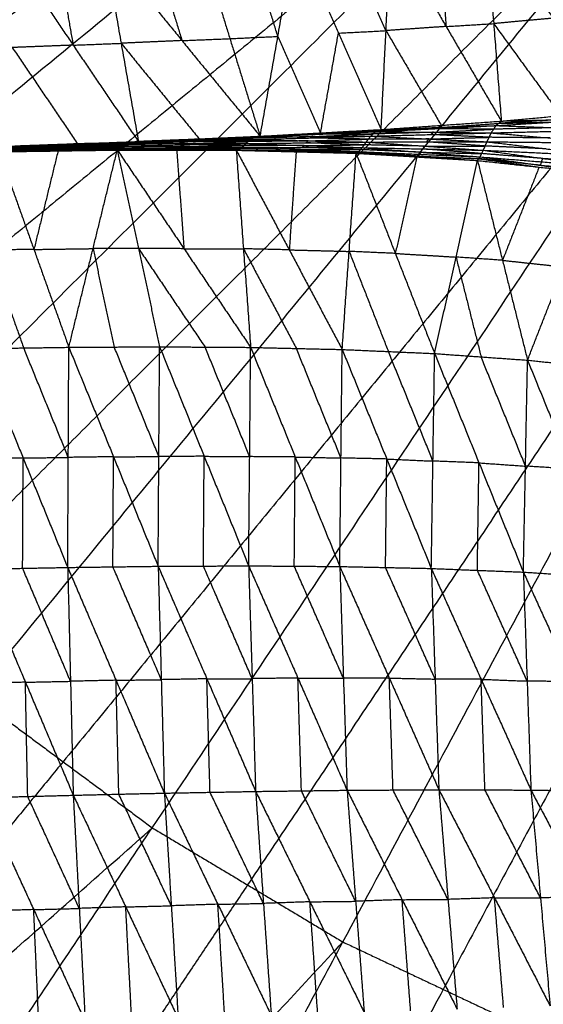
# Model space of a CAD drawing. Header units: millimetres. Extents: x -106 to 110, y -96 to 120.
# Tile 548 of 656: x -14.55 to -8.39, y -12.29 to -0.68. Entities that reach past the tile are written whole.
import ezdxf

# ---------------------------------------------------------------- set-up
doc = ezdxf.new("R2010")
doc.units = ezdxf.units.MM
doc.header["$MEASUREMENT"] = 0
doc.layers.add('Default', color=7, linetype='Continuous', true_color=0x000000)

msp = doc.modelspace()

# ---------------------------------------------------------------- linework, layer by layer
at = {"layer": 'Default'}
for points in [[(-20.344, -2.853, 3.749), (-9.262, 4.551, 3.735), (1.819, 11.955, 3.722)], [(-18.785, -4.954, 3.749), (-8.483, 3.501, 3.735), (1.819, 11.955, 3.722)], [(-17.029, -6.893, 3.749), (-7.605, 2.531, 3.735), (1.819, 11.955, 3.722)], [(-15.091, -8.649, 3.749), (-6.636, 1.653, 3.735), (1.819, 11.955, 3.722)], [(-12.99, -10.207, 3.749), (-5.585, 0.874, 3.735), (1.819, 11.955, 3.722)], [(-10.746, -11.552, 3.749), (-4.463, 0.202, 3.735), (1.819, 11.955, 3.722)], [(-9.262, 4.551, 3.735), (-15.139, 1.41, 3.742), (-21.016, -1.732, 3.749)], [(-8.483, 3.501, 3.735), (-14.024, -0.202, 3.742), (-19.564, -3.904, 3.749)], [(-7.605, 2.531, 3.735), (-12.756, -1.696, 3.742), (-17.907, -5.923, 3.749)], [(-6.636, 1.653, 3.735), (-11.348, -3.059, 3.742), (-16.06, -7.771, 3.749)], [(-5.585, 0.874, 3.735), (-9.813, -4.277, 3.742), (-14.04, -9.428, 3.749)], [(-10.295, -1.977, 0.007), (-10.238, -0.811, -0.893), (-10.18, 0.354, -1.793)], [(-10.18, 0.354, -1.793), (-9.53, -0.762, -0.894), (-8.88, -1.877, 0.005)], [(-9.62, 0.388, -1.779), (-9.575, -0.187, -1.336), (-9.53, -0.762, -0.894)], [(-9.059, 0.421, -1.765), (-8.97, -0.728, -0.88), (-8.88, -1.877, 0.005)], [(-9.059, 0.421, -1.765), (-8.268, -0.664, -0.88), (-7.476, -1.748, 0.004)], [(-12.432, 0.245, -1.826), (-12.076, -0.905, -0.909), (-11.72, -2.055, 0.008)], [(-11.511, -0.879, -0.903), (-11.689, -0.304, -1.361), (-11.867, 0.271, -1.82)], [(-11.72, -2.055, 0.008), (-11.511, -0.879, -0.903), (-11.302, 0.296, -1.813)], [(-11.302, 0.296, -1.813), (-10.798, -0.84, -0.903), (-10.295, -1.977, 0.007)], [(-10.238, -0.811, -0.893), (-10.489, -0.243, -1.348), (-10.741, 0.325, -1.803)], [(-14.691, 0.154, -1.835), (-13.922, -0.982, -0.913), (-13.153, -2.119, 0.009)], [(-14.126, 0.176, -1.834), (-14.024, -0.403, -1.374), (-13.922, -0.982, -0.913)], [(-13.561, 0.198, -1.833), (-13.357, -0.96, -0.912), (-13.153, -2.119, 0.009)], [(-13.561, 0.198, -1.833), (-12.64, -0.928, -0.912), (-11.72, -2.055, 0.008)], [(-12.996, 0.222, -1.829), (-12.818, -0.353, -1.371), (-12.64, -0.928, -0.912)], [(-4.463, 0.202, 3.735), (-8.166, -5.339, 3.742), (-11.868, -10.88, 3.749)], [(-3.281, -0.358, 3.735), (-6.422, -6.234, 3.742), (-9.564, -12.111, 3.749)], [(-8.268, -0.664, -0.88), (-8.619, -0.696, -0.88), (-8.97, -0.728, -0.88)], [(-10.798, -0.84, -0.903), (-10.518, -0.826, -0.898), (-10.238, -0.811, -0.893)], [(-9.53, -0.762, -0.894), (-9.884, -0.786, -0.894), (-10.238, -0.811, -0.893)], [(-10.238, -0.811, -0.893), (-9.913, -1.369, -0.444), (-9.587, -1.927, 0.006)], [(-9.53, -0.762, -0.894), (-9.25, -0.745, -0.887), (-8.97, -0.728, -0.88)], [(-8.97, -0.728, -0.88), (-8.574, -1.271, -0.437), (-8.178, -1.813, 0.005)], [(-12.64, -0.928, -0.912), (-12.358, -0.917, -0.911), (-12.076, -0.905, -0.909)], [(-12.076, -0.905, -0.909), (-11.793, -0.892, -0.906), (-11.511, -0.879, -0.903)], [(-11.511, -0.879, -0.903), (-11.259, -1.448, -0.448), (-11.008, -2.016, 0.007)], [(-11.008, -2.016, 0.007), (-10.903, -1.428, -0.448), (-10.798, -0.84, -0.903)], [(-13.922, -0.982, -0.913), (-14.28, -0.996, -0.913), (-14.639, -1.01, -0.912)], [(-14.639, -1.01, -0.912), (-14.254, -1.578, -0.451), (-13.869, -2.146, 0.01)], [(-13.922, -0.982, -0.913), (-13.639, -0.971, -0.912), (-13.357, -0.96, -0.912)], [(-12.64, -0.928, -0.912), (-12.999, -0.944, -0.912), (-13.357, -0.96, -0.912)], [(-13.357, -0.96, -0.912), (-12.897, -1.524, -0.452), (-12.436, -2.087, 0.009)], [(-8.942, -1.93, -0.077), (-8.237, -1.887, -0.107), (-7.531, -1.843, -0.137)], [(-8.88, -1.877, 0.005), (-8.178, -1.813, 0.005), (-7.476, -1.748, 0.004)], [(-8.88, -1.877, 0.005), (-8.206, -1.86, -0.066), (-7.531, -1.843, -0.137)], [(-10.36, -2.002, -0.036), (-9.651, -1.966, -0.057), (-8.942, -1.93, -0.077)], [(-9.619, -1.954, -0.035), (-9.973, -1.972, -0.025), (-10.328, -1.99, -0.015)], [(-10.328, -1.99, -0.015), (-9.989, -1.978, -0.036), (-9.651, -1.966, -0.057)], [(-10.295, -1.977, 0.007), (-9.587, -1.927, 0.006), (-8.88, -1.877, 0.005)], [(-10.295, -1.977, 0.007), (-9.619, -1.954, -0.035), (-8.942, -1.93, -0.077)], [(-8.97, -1.973, -0.109), (-9.311, -1.97, -0.083), (-9.651, -1.966, -0.057)], [(-9.619, -1.954, -0.035), (-9.265, -1.929, -0.036), (-8.911, -1.904, -0.036)], [(-9.587, -1.927, 0.006), (-9.603, -1.94, -0.015), (-9.619, -1.954, -0.035)], [(-8.998, -2.016, -0.14), (-8.97, -1.973, -0.109), (-8.942, -1.93, -0.077)], [(-8.261, -1.955, -0.155), (-8.616, -1.964, -0.132), (-8.97, -1.973, -0.109)], [(-8.942, -1.93, -0.077), (-8.911, -1.904, -0.036), (-8.88, -1.877, 0.005)], [(-8.942, -1.93, -0.077), (-8.261, -1.955, -0.155), (-7.58, -1.979, -0.232)], [(-8.206, -1.86, -0.066), (-8.558, -1.882, -0.051), (-8.911, -1.904, -0.036)], [(-8.911, -1.904, -0.036), (-8.574, -1.895, -0.072), (-8.237, -1.887, -0.107)], [(-13.206, -2.12, 0.003), (-12.494, -2.092, -0.004), (-11.782, -2.065, -0.011)], [(-13.153, -2.119, 0.009), (-12.436, -2.087, 0.009), (-11.72, -2.055, 0.008)], [(-13.153, -2.119, 0.009), (-12.467, -2.092, -0.001), (-11.782, -2.065, -0.011)], [(-12.522, -2.108, -0.017), (-12.166, -2.094, -0.02), (-11.809, -2.08, -0.023)], [(-11.809, -2.08, -0.023), (-12.152, -2.086, -0.014), (-12.494, -2.092, -0.004)], [(-12.467, -2.092, -0.001), (-12.109, -2.076, -0.001), (-11.751, -2.06, -0.001)], [(-12.436, -2.087, 0.009), (-12.452, -2.089, 0.004), (-12.467, -2.092, -0.001)], [(-11.837, -2.096, -0.036), (-11.128, -2.076, -0.056), (-10.419, -2.055, -0.076)], [(-11.837, -2.096, -0.036), (-11.809, -2.08, -0.023), (-11.782, -2.065, -0.011)], [(-11.1, -2.06, -0.043), (-11.455, -2.07, -0.033), (-11.809, -2.08, -0.023)], [(-11.782, -2.065, -0.011), (-11.071, -2.034, -0.023), (-10.36, -2.002, -0.036)], [(-11.782, -2.065, -0.011), (-11.751, -2.06, -0.001), (-11.72, -2.055, 0.008)], [(-11.782, -2.065, -0.011), (-11.1, -2.06, -0.043), (-10.419, -2.055, -0.076)], [(-11.04, -2.029, -0.014), (-11.395, -2.044, -0.008), (-11.751, -2.06, -0.001)], [(-11.751, -2.06, -0.001), (-11.411, -2.047, -0.012), (-11.071, -2.034, -0.023)], [(-11.72, -2.055, 0.008), (-11.008, -2.016, 0.007), (-10.295, -1.977, 0.007)], [(-11.72, -2.055, 0.008), (-11.04, -2.029, -0.014), (-10.36, -2.002, -0.036)], [(-11.128, -2.076, -0.056), (-11.114, -2.068, -0.05), (-11.1, -2.06, -0.043)], [(-10.445, -2.09, -0.08), (-10.786, -2.083, -0.068), (-11.128, -2.076, -0.056)], [(-11.1, -2.06, -0.043), (-10.745, -2.044, -0.05), (-10.389, -2.029, -0.056)], [(-10.389, -2.029, -0.056), (-10.73, -2.031, -0.04), (-11.071, -2.034, -0.023)], [(-11.04, -2.029, -0.014), (-10.684, -2.009, -0.014), (-10.328, -1.99, -0.015)], [(-11.008, -2.016, 0.007), (-11.024, -2.022, -0.003), (-11.04, -2.029, -0.014)], [(-10.471, -2.124, -0.084), (-10.445, -2.09, -0.08), (-10.419, -2.055, -0.076)], [(-9.734, -2.088, -0.115), (-10.089, -2.089, -0.097), (-10.445, -2.09, -0.08)], [(-10.419, -2.055, -0.076), (-10.389, -2.029, -0.056), (-10.36, -2.002, -0.036)], [(-10.419, -2.055, -0.076), (-9.709, -2.036, -0.108), (-8.998, -2.016, -0.14)], [(-10.419, -2.055, -0.076), (-9.734, -2.088, -0.115), (-9.048, -2.121, -0.153)], [(-9.679, -2.009, -0.088), (-10.034, -2.019, -0.072), (-10.389, -2.029, -0.056)], [(-10.36, -2.002, -0.036), (-10.328, -1.99, -0.015), (-10.295, -1.977, 0.007)], [(-10.36, -2.002, -0.036), (-9.679, -2.009, -0.088), (-8.998, -2.016, -0.14)], [(-9.76, -2.122, -0.119), (-9.747, -2.105, -0.117), (-9.734, -2.088, -0.115)], [(-9.734, -2.088, -0.115), (-9.378, -2.078, -0.131), (-9.023, -2.068, -0.147)], [(-9.709, -2.036, -0.108), (-9.694, -2.022, -0.098), (-9.679, -2.009, -0.088)], [(-9.023, -2.068, -0.147), (-9.366, -2.052, -0.127), (-9.709, -2.036, -0.108)], [(-9.679, -2.009, -0.088), (-9.325, -1.991, -0.098), (-8.97, -1.973, -0.109)], [(-9.048, -2.121, -0.153), (-9.023, -2.068, -0.147), (-8.998, -2.016, -0.14)], [(-8.31, -2.076, -0.197), (-8.667, -2.072, -0.172), (-9.023, -2.068, -0.147)], [(-8.998, -2.016, -0.14), (-8.289, -1.998, -0.186), (-7.58, -1.979, -0.232)], [(-8.998, -2.016, -0.14), (-8.31, -2.076, -0.197), (-7.622, -2.136, -0.254)], [(-14.742, -2.226, -0.004), (-14.04, -2.213, -0.008), (-13.339, -2.199, -0.012)], [(-14.024, -2.203, -0.01), (-14.375, -2.209, -0.008), (-14.726, -2.216, -0.006)], [(-14.709, -2.206, -0.009), (-14.004, -2.188, -0.013), (-13.299, -2.17, -0.018)], [(-14.709, -2.206, -0.009), (-14.024, -2.203, -0.01), (-13.339, -2.199, -0.012)], [(-13.986, -2.177, -0.012), (-14.338, -2.186, -0.009), (-14.691, -2.195, -0.007)], [(-14.672, -2.184, -0.006), (-13.964, -2.162, -0.01), (-13.255, -2.139, -0.015)], [(-14.672, -2.184, -0.006), (-13.986, -2.177, -0.012), (-13.299, -2.17, -0.018)], [(-13.943, -2.156, -0.003), (-14.298, -2.167, -0.001), (-14.652, -2.178, 0.001)], [(-14.631, -2.172, 0.008), (-13.919, -2.146, 0.005), (-13.206, -2.12, 0.003)], [(-14.631, -2.172, 0.008), (-13.943, -2.156, -0.003), (-13.255, -2.139, -0.015)], [(-14.609, -2.173, 0.009), (-14.264, -2.16, 0.007), (-13.919, -2.146, 0.005)], [(-13.896, -2.147, 0.007), (-14.253, -2.16, 0.008), (-14.609, -2.173, 0.009)], [(-14.586, -2.174, 0.011), (-13.869, -2.146, 0.01), (-13.153, -2.119, 0.009)], [(-14.586, -2.174, 0.011), (-13.896, -2.147, 0.007), (-13.206, -2.12, 0.003)], [(-14.04, -2.213, -0.008), (-14.032, -2.208, -0.009), (-14.024, -2.203, -0.01)], [(-14.024, -2.203, -0.01), (-13.671, -2.194, -0.013), (-13.319, -2.185, -0.015)], [(-14.004, -2.188, -0.013), (-13.995, -2.183, -0.012), (-13.986, -2.177, -0.012)], [(-13.319, -2.185, -0.015), (-13.662, -2.186, -0.014), (-14.004, -2.188, -0.013)], [(-13.986, -2.177, -0.012), (-13.632, -2.166, -0.014), (-13.277, -2.155, -0.016)], [(-13.277, -2.155, -0.016), (-13.621, -2.158, -0.013), (-13.964, -2.162, -0.01)], [(-13.964, -2.162, -0.01), (-13.954, -2.159, -0.007), (-13.943, -2.156, -0.003)], [(-13.943, -2.156, -0.003), (-13.587, -2.143, -0.005), (-13.231, -2.13, -0.006)], [(-13.231, -2.13, -0.006), (-13.575, -2.138, 0), (-13.919, -2.146, 0.005)], [(-13.896, -2.147, 0.007), (-13.538, -2.133, 0.006), (-13.18, -2.119, 0.006)], [(-13.869, -2.146, 0.01), (-13.883, -2.147, 0.009), (-13.896, -2.147, 0.007)], [(-13.373, -2.217, 0.004), (-13.356, -2.208, -0.004), (-13.339, -2.199, -0.012)], [(-13.339, -2.199, -0.012), (-13.319, -2.185, -0.015), (-13.299, -2.17, -0.018)], [(-13.339, -2.199, -0.012), (-12.635, -2.192, -0.022), (-11.931, -2.185, -0.032)], [(-13.339, -2.199, -0.012), (-12.654, -2.207, -0.011), (-11.969, -2.214, -0.009)], [(-12.615, -2.178, -0.025), (-12.967, -2.181, -0.02), (-13.319, -2.185, -0.015)], [(-13.299, -2.17, -0.018), (-13.277, -2.155, -0.016), (-13.255, -2.139, -0.015)], [(-13.299, -2.17, -0.018), (-12.593, -2.156, -0.029), (-11.887, -2.142, -0.041)], [(-13.299, -2.17, -0.018), (-12.615, -2.178, -0.025), (-11.931, -2.185, -0.032)], [(-12.571, -2.141, -0.028), (-12.924, -2.148, -0.022), (-13.277, -2.155, -0.016)], [(-13.255, -2.139, -0.015), (-12.546, -2.118, -0.025), (-11.837, -2.096, -0.036)], [(-13.255, -2.139, -0.015), (-13.231, -2.13, -0.006), (-13.206, -2.12, 0.003)], [(-13.255, -2.139, -0.015), (-12.571, -2.141, -0.028), (-11.887, -2.142, -0.041)], [(-12.522, -2.108, -0.017), (-12.876, -2.119, -0.011), (-13.231, -2.13, -0.006)], [(-13.206, -2.12, 0.003), (-12.522, -2.108, -0.017), (-11.837, -2.096, -0.036)], [(-13.206, -2.12, 0.003), (-13.18, -2.119, 0.006), (-13.153, -2.119, 0.009)], [(-13.18, -2.119, 0.006), (-12.837, -2.106, 0.001), (-12.494, -2.092, -0.004)], [(-12.467, -2.092, -0.001), (-12.823, -2.105, 0.003), (-13.18, -2.119, 0.006)], [(-12.654, -2.207, -0.011), (-12.302, -2.203, -0.016), (-11.95, -2.199, -0.021)], [(-12.635, -2.192, -0.022), (-12.625, -2.185, -0.024), (-12.615, -2.178, -0.025)], [(-11.95, -2.199, -0.021), (-12.292, -2.196, -0.021), (-12.635, -2.192, -0.022)], [(-12.615, -2.178, -0.025), (-12.262, -2.171, -0.031), (-11.909, -2.164, -0.036)], [(-12.593, -2.156, -0.029), (-12.582, -2.148, -0.028), (-12.571, -2.141, -0.028)], [(-11.909, -2.164, -0.036), (-12.251, -2.16, -0.033), (-12.593, -2.156, -0.029)], [(-12.571, -2.141, -0.028), (-12.217, -2.13, -0.033), (-11.862, -2.119, -0.038)], [(-12.546, -2.118, -0.025), (-12.534, -2.113, -0.021), (-12.522, -2.108, -0.017)], [(-11.862, -2.119, -0.038), (-12.204, -2.118, -0.032), (-12.546, -2.118, -0.025)], [(-11.969, -2.214, -0.009), (-11.95, -2.199, -0.021), (-11.931, -2.185, -0.032)], [(-11.244, -2.211, -0.033), (-11.597, -2.205, -0.027), (-11.95, -2.199, -0.021)], [(-11.931, -2.185, -0.032), (-11.909, -2.164, -0.036), (-11.887, -2.142, -0.041)], [(-11.931, -2.185, -0.032), (-11.244, -2.211, -0.033), (-10.556, -2.237, -0.033)], [(-11.931, -2.185, -0.032), (-11.224, -2.187, -0.052), (-10.517, -2.19, -0.071)], [(-11.202, -2.166, -0.056), (-11.555, -2.165, -0.046), (-11.909, -2.164, -0.036)], [(-11.887, -2.142, -0.041), (-11.862, -2.119, -0.038), (-11.837, -2.096, -0.036)], [(-11.887, -2.142, -0.041), (-11.179, -2.133, -0.062), (-10.471, -2.124, -0.084)], [(-11.887, -2.142, -0.041), (-11.202, -2.166, -0.056), (-10.517, -2.19, -0.071)], [(-11.154, -2.11, -0.06), (-11.508, -2.115, -0.049), (-11.862, -2.119, -0.038)], [(-11.837, -2.096, -0.036), (-11.154, -2.11, -0.06), (-10.471, -2.124, -0.084)], [(-11.224, -2.187, -0.052), (-11.213, -2.177, -0.054), (-11.202, -2.166, -0.056)], [(-10.537, -2.213, -0.052), (-10.88, -2.2, -0.052), (-11.224, -2.187, -0.052)], [(-11.202, -2.166, -0.056), (-10.848, -2.161, -0.066), (-10.494, -2.157, -0.077)], [(-11.179, -2.133, -0.062), (-11.167, -2.122, -0.061), (-11.154, -2.11, -0.06)], [(-10.494, -2.157, -0.077), (-10.836, -2.145, -0.07), (-11.179, -2.133, -0.062)], [(-11.154, -2.11, -0.06), (-10.799, -2.1, -0.07), (-10.445, -2.09, -0.08)], [(-10.556, -2.237, -0.033), (-10.537, -2.213, -0.052), (-10.517, -2.19, -0.071)], [(-10.517, -2.19, -0.071), (-10.494, -2.157, -0.077), (-10.471, -2.124, -0.084)], [(-10.517, -2.19, -0.071), (-9.823, -2.244, -0.072), (-9.129, -2.299, -0.073)], [(-10.517, -2.19, -0.071), (-9.804, -2.205, -0.102), (-9.092, -2.221, -0.133)], [(-9.781, -2.172, -0.109), (-10.138, -2.165, -0.093), (-10.494, -2.157, -0.077)], [(-10.471, -2.124, -0.084), (-9.76, -2.122, -0.119), (-9.048, -2.121, -0.153)], [(-10.471, -2.124, -0.084), (-9.781, -2.172, -0.109), (-9.092, -2.221, -0.133)], [(-9.804, -2.205, -0.102), (-9.793, -2.189, -0.105), (-9.781, -2.172, -0.109)], [(-9.781, -2.172, -0.109), (-9.426, -2.171, -0.126), (-9.07, -2.171, -0.143)], [(-9.07, -2.171, -0.143), (-9.415, -2.146, -0.131), (-9.76, -2.122, -0.119)], [(-9.092, -2.221, -0.133), (-9.07, -2.171, -0.143), (-9.048, -2.121, -0.153)], [(-8.353, -2.204, -0.189), (-8.712, -2.187, -0.166), (-9.07, -2.171, -0.143)], [(-9.048, -2.121, -0.153), (-8.353, -2.204, -0.189), (-7.658, -2.288, -0.224)], [(-9.048, -2.121, -0.153), (-8.335, -2.128, -0.204), (-7.622, -2.136, -0.254)], [(-14.795, -2.236, 0.011), (-14.099, -2.227, 0.01), (-13.402, -2.218, 0.009)], [(-14.795, -2.236, 0.011), (-14.384, -3.39, -0.941), (-13.973, -4.543, -1.893)], [(-14.783, -2.237, 0.009), (-14.441, -2.232, 0.01), (-14.099, -2.227, 0.01)], [(-14.087, -2.228, 0.009), (-14.435, -2.232, 0.009), (-14.783, -2.237, 0.009)], [(-14.771, -2.238, 0.008), (-14.072, -2.227, 0.006), (-13.373, -2.217, 0.004)], [(-14.771, -2.238, 0.008), (-14.087, -2.228, 0.009), (-13.402, -2.218, 0.009)], [(-14.057, -2.222, 0), (-14.407, -2.227, 0.001), (-14.756, -2.232, 0.002)], [(-14.742, -2.226, -0.004), (-14.057, -2.222, 0), (-13.373, -2.217, 0.004)], [(-14.099, -2.227, 0.01), (-14.242, -2.808, -0.466), (-14.384, -3.39, -0.941)], [(-14.087, -2.228, 0.009), (-13.737, -2.222, 0.007), (-13.388, -2.217, 0.006)], [(-14.072, -2.227, 0.006), (-14.079, -2.227, 0.007), (-14.087, -2.228, 0.009)], [(-14.072, -2.227, 0.006), (-14.065, -2.225, 0.003), (-14.057, -2.222, 0)], [(-14.057, -2.222, 0), (-13.707, -2.215, -0.002), (-13.356, -2.208, -0.004)], [(-13.356, -2.208, -0.004), (-13.698, -2.211, -0.006), (-14.04, -2.213, -0.008)], [(-13.973, -4.543, -1.893), (-13.688, -3.38, -0.942), (-13.402, -2.218, 0.009)], [(-13.402, -2.218, 0.009), (-13.388, -2.217, 0.006), (-13.373, -2.217, 0.004)], [(-13.402, -2.218, 0.009), (-13.153, -3.377, -0.938), (-12.904, -4.537, -1.885)], [(-13.402, -2.218, 0.009), (-12.702, -2.219, 0.008), (-12.001, -2.22, 0.007)], [(-13.402, -2.218, 0.009), (-12.617, -3.381, -0.931), (-11.832, -4.544, -1.87)], [(-13.388, -2.217, 0.006), (-13.045, -2.218, 0.007), (-12.702, -2.219, 0.008)], [(-12.687, -2.218, 0.005), (-13.037, -2.218, 0.006), (-13.388, -2.217, 0.006)], [(-13.373, -2.217, 0.004), (-12.671, -2.215, -0.003), (-11.969, -2.214, -0.009)], [(-13.373, -2.217, 0.004), (-12.687, -2.218, 0.005), (-12.001, -2.22, 0.007)], [(-12.654, -2.207, -0.011), (-13.005, -2.207, -0.007), (-13.356, -2.208, -0.004)], [(-12.702, -2.219, 0.008), (-12.66, -2.8, -0.461), (-12.617, -3.381, -0.931)], [(-12.671, -2.215, -0.003), (-12.679, -2.217, 0.001), (-12.687, -2.218, 0.005)], [(-12.687, -2.218, 0.005), (-12.336, -2.218, 0.002), (-11.985, -2.217, -0.001)], [(-12.671, -2.215, -0.003), (-12.662, -2.211, -0.007), (-12.654, -2.207, -0.011)], [(-12.001, -2.22, 0.007), (-11.985, -2.217, -0.001), (-11.969, -2.214, -0.009)], [(-12.001, -2.22, 0.007), (-11.917, -3.382, -0.931), (-11.832, -4.544, -1.87)], [(-12.001, -2.22, 0.007), (-11.377, -3.395, -0.92), (-10.754, -4.569, -1.848)], [(-12.001, -2.22, 0.007), (-11.296, -2.238, 0.007), (-10.59, -2.256, 0.006)], [(-11.985, -2.217, -0.001), (-11.64, -2.228, 0.003), (-11.296, -2.238, 0.007)], [(-11.279, -2.235, -0.001), (-11.632, -2.226, -0.001), (-11.985, -2.217, -0.001)], [(-11.969, -2.214, -0.009), (-11.279, -2.235, -0.001), (-10.59, -2.256, 0.006)], [(-11.969, -2.214, -0.009), (-11.263, -2.225, -0.021), (-10.556, -2.237, -0.033)], [(-11.296, -2.238, 0.007), (-11.337, -2.816, -0.457), (-11.377, -3.395, -0.92)], [(-11.263, -2.225, -0.021), (-11.271, -2.23, -0.011), (-11.279, -2.235, -0.001)], [(-11.279, -2.235, -0.001), (-10.926, -2.241, -0.008), (-10.573, -2.247, -0.014)], [(-11.263, -2.225, -0.021), (-11.253, -2.218, -0.027), (-11.244, -2.211, -0.033)], [(-11.244, -2.211, -0.033), (-10.89, -2.212, -0.042), (-10.537, -2.213, -0.052)], [(-10.754, -4.569, -1.848), (-10.672, -3.413, -0.921), (-10.59, -2.256, 0.006)], [(-10.59, -2.256, 0.006), (-10.573, -2.247, -0.014), (-10.556, -2.237, -0.033)], [(-10.59, -2.256, 0.006), (-10.128, -3.437, -0.905), (-9.665, -4.617, -1.817)], [(-10.59, -2.256, 0.006), (-9.875, -2.299, 0.006), (-9.16, -2.342, 0.005)], [(-10.573, -2.247, -0.014), (-10.224, -2.273, -0.004), (-9.875, -2.299, 0.006)], [(-9.858, -2.29, -0.014), (-10.216, -2.268, -0.014), (-10.573, -2.247, -0.014)], [(-10.556, -2.237, -0.033), (-9.858, -2.29, -0.014), (-9.16, -2.342, 0.005)], [(-10.556, -2.237, -0.033), (-9.843, -2.268, -0.053), (-9.129, -2.299, -0.073)], [(-9.823, -2.244, -0.072), (-10.18, -2.229, -0.062), (-10.537, -2.213, -0.052)], [(-9.875, -2.299, 0.006), (-10.001, -2.868, -0.45), (-10.128, -3.437, -0.905)], [(-9.843, -2.268, -0.053), (-9.851, -2.279, -0.034), (-9.858, -2.29, -0.014)], [(-9.858, -2.29, -0.014), (-9.502, -2.305, -0.024), (-9.145, -2.32, -0.034)], [(-9.843, -2.268, -0.053), (-9.833, -2.256, -0.063), (-9.823, -2.244, -0.072)], [(-9.823, -2.244, -0.072), (-9.467, -2.252, -0.088), (-9.111, -2.26, -0.103)], [(-9.111, -2.26, -0.103), (-9.457, -2.232, -0.103), (-9.804, -2.205, -0.102)], [(-9.16, -2.342, 0.005), (-9.145, -2.32, -0.034), (-9.129, -2.299, -0.073)], [(-9.145, -2.32, -0.034), (-8.79, -2.37, -0.015), (-8.435, -2.42, 0.005)], [(-8.42, -2.398, -0.035), (-8.782, -2.359, -0.034), (-9.145, -2.32, -0.034)], [(-9.129, -2.299, -0.073), (-9.111, -2.26, -0.103), (-9.092, -2.221, -0.133)], [(-9.129, -2.299, -0.073), (-8.42, -2.398, -0.035), (-7.71, -2.497, 0.004)], [(-9.129, -2.299, -0.073), (-8.408, -2.357, -0.102), (-7.687, -2.414, -0.131)], [(-8.39, -2.317, -0.132), (-8.75, -2.289, -0.118), (-9.111, -2.26, -0.103)], [(-9.092, -2.221, -0.133), (-8.39, -2.317, -0.132), (-7.687, -2.414, -0.131)], [(-9.092, -2.221, -0.133), (-8.375, -2.254, -0.179), (-7.658, -2.288, -0.224)], [(-8.408, -2.357, -0.102), (-8.399, -2.337, -0.117), (-8.39, -2.317, -0.132)], [(-8.39, -2.317, -0.132), (-8.031, -2.334, -0.155), (-7.673, -2.351, -0.177)], [(-9.665, -4.617, -1.817), (-9.413, -3.48, -0.906), (-9.16, -2.342, 0.005)], [(-9.16, -2.342, 0.005), (-8.866, -3.518, -0.885), (-8.571, -4.695, -1.775)], [(-9.16, -2.342, 0.005), (-8.435, -2.42, 0.005), (-7.71, -2.497, 0.004)], [(-8.435, -2.42, 0.005), (-8.65, -2.969, -0.44), (-8.866, -3.518, -0.885)], [(-8.408, -2.357, -0.102), (-8.414, -2.377, -0.068), (-8.42, -2.398, -0.035)], [(-8.42, -2.398, -0.035), (-8.059, -2.427, -0.049), (-7.699, -2.456, -0.063)], [(-8.571, -4.695, -1.775), (-8.141, -3.596, -0.886), (-7.71, -2.497, 0.004)], [(-14.384, -3.39, -0.941), (-14.65, -3.393, -0.943), (-14.916, -3.397, -0.944)], [(-14.916, -3.397, -0.944), (-14.71, -3.974, -1.42), (-14.504, -4.551, -1.896)], [(-14.384, -3.39, -0.941), (-14.036, -3.385, -0.942), (-13.688, -3.38, -0.942)], [(-13.153, -3.377, -0.938), (-13.42, -3.379, -0.94), (-13.688, -3.38, -0.942)], [(-13.688, -3.38, -0.942), (-13.563, -3.96, -1.416), (-13.438, -4.54, -1.889)], [(-13.153, -3.377, -0.938), (-12.761, -3.959, -1.408), (-12.368, -4.541, -1.877)], [(-12.617, -3.381, -0.931), (-12.885, -3.379, -0.934), (-13.153, -3.377, -0.938)], [(-12.617, -3.381, -0.931), (-12.267, -3.381, -0.931), (-11.917, -3.382, -0.931)], [(-11.917, -3.382, -0.931), (-11.605, -3.969, -1.395), (-11.293, -4.557, -1.859)], [(-11.377, -3.395, -0.92), (-11.647, -3.388, -0.926), (-11.917, -3.382, -0.931)], [(-11.377, -3.395, -0.92), (-11.025, -3.404, -0.92), (-10.672, -3.413, -0.921)], [(-10.672, -3.413, -0.921), (-10.441, -4.003, -1.376), (-10.21, -4.593, -1.832)], [(-10.128, -3.437, -0.905), (-10.4, -3.425, -0.913), (-10.672, -3.413, -0.921)], [(-10.128, -3.437, -0.905), (-9.77, -3.458, -0.905), (-9.413, -3.48, -0.906)], [(-9.413, -3.48, -0.906), (-9.265, -4.068, -1.351), (-9.118, -4.656, -1.796)], [(-8.866, -3.518, -0.885), (-9.139, -3.499, -0.895), (-9.413, -3.48, -0.906)], [(-8.866, -3.518, -0.885), (-8.503, -3.557, -0.885), (-8.141, -3.596, -0.886)], [(-15.036, -4.558, -1.898), (-14.504, -4.551, -1.896), (-13.973, -4.543, -1.893)], [(-15.036, -4.558, -1.898), (-14.511, -5.848, -2.398), (-13.986, -7.138, -2.898)], [(-13.979, -5.841, -2.396), (-14.242, -5.196, -2.146), (-14.504, -4.551, -1.896)], [(-13.986, -7.138, -2.898), (-13.979, -5.841, -2.396), (-13.973, -4.543, -1.893)], [(-13.973, -4.543, -1.893), (-13.438, -4.54, -1.889), (-12.904, -4.537, -1.885)], [(-13.973, -4.543, -1.893), (-13.447, -5.834, -2.391), (-12.921, -7.124, -2.889)], [(-12.913, -5.831, -2.387), (-13.176, -5.185, -2.138), (-13.438, -4.54, -1.889)], [(-12.921, -7.124, -2.889), (-12.913, -5.831, -2.387), (-12.904, -4.537, -1.885)], [(-12.904, -4.537, -1.885), (-12.379, -5.828, -2.378), (-11.855, -7.119, -2.871)], [(-12.904, -4.537, -1.885), (-12.368, -4.541, -1.877), (-11.832, -4.544, -1.87)], [(-11.843, -5.832, -2.371), (-12.106, -5.186, -2.124), (-12.368, -4.541, -1.877)], [(-11.855, -7.119, -2.871), (-11.843, -5.832, -2.371), (-11.832, -4.544, -1.87)], [(-11.832, -4.544, -1.87), (-11.307, -5.836, -2.356), (-10.782, -7.127, -2.841)], [(-11.832, -4.544, -1.87), (-11.293, -4.557, -1.859), (-10.754, -4.569, -1.848)], [(-10.768, -5.848, -2.344), (-11.031, -5.202, -2.102), (-11.293, -4.557, -1.859)], [(-10.782, -7.127, -2.841), (-10.768, -5.848, -2.344), (-10.754, -4.569, -1.848)], [(-10.754, -4.569, -1.848), (-10.229, -5.86, -2.323), (-9.704, -7.15, -2.798)], [(-10.754, -4.569, -1.848), (-10.21, -4.593, -1.832), (-9.665, -4.617, -1.817)], [(-9.685, -5.884, -2.307), (-9.947, -5.238, -2.07), (-10.21, -4.593, -1.832)], [(-9.704, -7.15, -2.798), (-9.685, -5.884, -2.307), (-9.665, -4.617, -1.817)], [(-9.665, -4.617, -1.817), (-9.143, -5.905, -2.277), (-8.62, -7.193, -2.738)], [(-9.665, -4.617, -1.817), (-9.118, -4.656, -1.796), (-8.571, -4.695, -1.775)], [(-8.595, -5.944, -2.257), (-8.857, -5.3, -2.026), (-9.118, -4.656, -1.796)], [(-8.62, -7.193, -2.738), (-8.595, -5.944, -2.257), (-8.571, -4.695, -1.775)], [(-8.571, -4.695, -1.775), (-8.049, -5.979, -2.219), (-7.526, -7.263, -2.663)], [(-8.571, -4.695, -1.775), (-8.016, -4.753, -1.749), (-7.461, -4.812, -1.724)], [(-14.511, -5.848, -2.398), (-14.776, -5.853, -2.399), (-15.042, -5.858, -2.399)], [(-14.517, -7.148, -2.9), (-14.514, -6.498, -2.649), (-14.511, -5.848, -2.398)], [(-14.511, -5.848, -2.398), (-14.245, -5.844, -2.397), (-13.979, -5.841, -2.396)], [(-13.447, -5.834, -2.391), (-13.713, -5.837, -2.394), (-13.979, -5.841, -2.396)], [(-13.454, -7.131, -2.894), (-13.45, -6.482, -2.643), (-13.447, -5.834, -2.391)], [(-13.447, -5.834, -2.391), (-13.18, -5.832, -2.389), (-12.913, -5.831, -2.387)], [(-12.379, -5.828, -2.378), (-12.646, -5.829, -2.382), (-12.913, -5.831, -2.387)], [(-12.388, -7.122, -2.88), (-12.384, -6.475, -2.629), (-12.379, -5.828, -2.378)], [(-12.379, -5.828, -2.378), (-12.111, -5.83, -2.374), (-11.843, -5.832, -2.371)], [(-11.307, -5.836, -2.356), (-11.575, -5.834, -2.363), (-11.843, -5.832, -2.371)], [(-11.318, -7.123, -2.856), (-11.313, -6.479, -2.606), (-11.307, -5.836, -2.356)], [(-11.307, -5.836, -2.356), (-11.038, -5.842, -2.35), (-10.768, -5.848, -2.344)], [(-10.229, -5.86, -2.323), (-10.498, -5.854, -2.334), (-10.768, -5.848, -2.344)], [(-10.243, -7.138, -2.819), (-10.236, -6.499, -2.571), (-10.229, -5.86, -2.323)], [(-10.229, -5.86, -2.323), (-9.957, -5.872, -2.315), (-9.685, -5.884, -2.307)], [(-9.143, -5.905, -2.277), (-9.414, -5.895, -2.292), (-9.685, -5.884, -2.307)], [(-9.162, -7.172, -2.768), (-9.152, -6.538, -2.523), (-9.143, -5.905, -2.277)], [(-9.143, -5.905, -2.277), (-8.869, -5.925, -2.267), (-8.595, -5.944, -2.257)], [(-8.049, -5.979, -2.219), (-8.322, -5.961, -2.238), (-8.595, -5.944, -2.257)], [(-15.047, -7.158, -2.901), (-14.517, -7.148, -2.9), (-13.986, -7.138, -2.898)], [(-15.047, -7.158, -2.901), (-14.484, -8.491, -3.016), (-13.921, -9.823, -3.131)], [(-13.953, -8.48, -3.015), (-14.235, -7.814, -2.957), (-14.517, -7.148, -2.9)], [(-13.986, -7.138, -2.898), (-13.454, -7.131, -2.894), (-12.921, -7.124, -2.889)], [(-13.986, -7.138, -2.898), (-13.953, -8.48, -3.015), (-13.921, -9.823, -3.131)], [(-13.986, -7.138, -2.898), (-13.417, -8.468, -3.012), (-12.848, -9.798, -3.125)], [(-12.884, -8.461, -3.007), (-13.169, -7.796, -2.95), (-13.454, -7.131, -2.894)], [(-12.921, -7.124, -2.889), (-12.388, -7.122, -2.88), (-11.855, -7.119, -2.871)], [(-12.921, -7.124, -2.889), (-12.884, -8.461, -3.007), (-12.848, -9.798, -3.125)], [(-12.921, -7.124, -2.889), (-12.347, -8.451, -2.999), (-11.773, -9.778, -3.109)], [(-11.814, -8.449, -2.99), (-12.101, -7.785, -2.935), (-12.388, -7.122, -2.88)], [(-11.855, -7.119, -2.871), (-11.814, -8.449, -2.99), (-11.773, -9.778, -3.109)], [(-11.855, -7.119, -2.871), (-11.318, -7.123, -2.856), (-10.782, -7.127, -2.841)], [(-11.855, -7.119, -2.871), (-11.275, -8.442, -2.975), (-10.696, -9.764, -3.08)], [(-10.739, -8.445, -2.961), (-11.029, -7.784, -2.908), (-11.318, -7.123, -2.856)], [(-10.782, -7.127, -2.841), (-10.739, -8.445, -2.961), (-10.696, -9.764, -3.08)], [(-10.782, -7.127, -2.841), (-10.243, -7.138, -2.819), (-9.704, -7.15, -2.798)], [(-10.782, -7.127, -2.841), (-10.199, -8.442, -2.939), (-9.615, -9.758, -3.036)], [(-9.659, -8.454, -2.917), (-9.951, -7.796, -2.868), (-10.243, -7.138, -2.819)], [(-9.704, -7.15, -2.798), (-9.659, -8.454, -2.917), (-9.615, -9.758, -3.036)], [(-9.704, -7.15, -2.798), (-9.162, -7.172, -2.768), (-8.62, -7.193, -2.738)], [(-9.704, -7.15, -2.798), (-9.118, -8.456, -2.887), (-8.531, -9.762, -2.976)], [(-8.576, -8.477, -2.857), (-8.869, -7.825, -2.813), (-9.162, -7.172, -2.768)], [(-8.62, -7.193, -2.738), (-8.576, -8.477, -2.857), (-8.531, -9.762, -2.976)], [(-8.62, -7.193, -2.738), (-8.073, -7.228, -2.701), (-7.526, -7.263, -2.663)], [(-8.62, -7.193, -2.738), (-8.032, -8.486, -2.818), (-7.443, -9.778, -2.897)], [(-13.417, -8.468, -3.012), (-13.685, -8.474, -3.013), (-13.953, -8.48, -3.015)], [(-13.417, -8.468, -3.012), (-13.151, -8.464, -3.009), (-12.884, -8.461, -3.007)], [(-13.384, -9.81, -3.128), (-13.401, -9.139, -3.07), (-13.417, -8.468, -3.012)], [(-12.347, -8.451, -2.999), (-12.616, -8.456, -3.003), (-12.884, -8.461, -3.007)], [(-12.347, -8.451, -2.999), (-12.08, -8.45, -2.994), (-11.814, -8.449, -2.99)], [(-12.31, -9.788, -3.117), (-12.329, -9.119, -3.058), (-12.347, -8.451, -2.999)], [(-11.275, -8.442, -2.975), (-11.544, -8.445, -2.983), (-11.814, -8.449, -2.99)], [(-11.234, -9.771, -3.094), (-11.255, -9.106, -3.035), (-11.275, -8.442, -2.975)], [(-11.275, -8.442, -2.975), (-11.007, -8.443, -2.968), (-10.739, -8.445, -2.961)], [(-10.199, -8.442, -2.939), (-10.469, -8.444, -2.95), (-10.739, -8.445, -2.961)], [(-10.155, -9.761, -3.058), (-10.177, -9.102, -2.998), (-10.199, -8.442, -2.939)], [(-10.199, -8.442, -2.939), (-9.929, -8.448, -2.928), (-9.659, -8.454, -2.917)], [(-9.118, -8.456, -2.887), (-9.388, -8.455, -2.902), (-9.659, -8.454, -2.917)], [(-9.073, -9.76, -3.006), (-9.095, -9.108, -2.946), (-9.118, -8.456, -2.887)], [(-9.118, -8.456, -2.887), (-8.847, -8.467, -2.872), (-8.576, -8.477, -2.857)], [(-14.484, -8.491, -3.016), (-14.752, -8.498, -3.016), (-15.02, -8.505, -3.016)], [(-14.484, -8.491, -3.016), (-14.219, -8.485, -3.016), (-13.953, -8.48, -3.015)], [(-14.457, -9.837, -3.131), (-14.471, -9.164, -3.074), (-14.484, -8.491, -3.016)], [(-8.032, -8.486, -2.818), (-8.304, -8.481, -2.837), (-8.576, -8.477, -2.857)], [(-15.091, -8.649, 3.749), (-14.04, -9.428, 3.749), (-12.99, -10.207, 3.749)], [(-14.04, -9.428, 3.749), (-16.62, -12.572, 3.764), (-19.2, -15.715, 3.779)], [(-14.993, -9.851, -3.131), (-14.457, -9.837, -3.131), (-13.921, -9.823, -3.131)], [(-14.993, -9.851, -3.131), (-14.386, -11.171, -2.975), (-13.78, -12.491, -2.818)], [(-13.85, -11.157, -2.975), (-14.154, -10.497, -3.053), (-14.457, -9.837, -3.131)], [(-13.921, -9.823, -3.131), (-13.384, -9.81, -3.128), (-12.848, -9.798, -3.125)], [(-13.921, -9.823, -3.131), (-13.85, -11.157, -2.975), (-13.78, -12.491, -2.818)], [(-13.921, -9.823, -3.131), (-13.303, -11.139, -2.971), (-12.685, -12.454, -2.811)], [(-12.766, -11.126, -2.968), (-13.075, -10.468, -3.048), (-13.384, -9.81, -3.128)], [(-12.848, -9.798, -3.125), (-12.31, -9.788, -3.117), (-11.773, -9.778, -3.109)], [(-12.848, -9.798, -3.125), (-12.766, -11.126, -2.968), (-12.685, -12.454, -2.811)], [(-12.848, -9.798, -3.125), (-12.218, -11.108, -2.96), (-11.589, -12.418, -2.795)], [(-11.681, -11.098, -2.952), (-11.996, -10.443, -3.034), (-12.31, -9.788, -3.117)], [(-11.773, -9.778, -3.109), (-11.234, -9.771, -3.094), (-10.696, -9.764, -3.08)], [(-11.773, -9.778, -3.109), (-11.681, -11.098, -2.952), (-11.589, -12.418, -2.795)], [(-11.773, -9.778, -3.109), (-11.134, -11.079, -2.938), (-10.495, -12.381, -2.768)], [(-10.595, -11.073, -2.924), (-10.915, -10.422, -3.009), (-11.234, -9.771, -3.094)], [(-10.696, -9.764, -3.08), (-10.155, -9.761, -3.058), (-9.615, -9.758, -3.036)], [(-10.696, -9.764, -3.08), (-10.595, -11.073, -2.924), (-10.495, -12.381, -2.768)], [(-10.696, -9.764, -3.08), (-10.048, -11.054, -2.904), (-9.4, -12.344, -2.727)], [(-9.508, -11.051, -2.882), (-9.832, -10.406, -2.97), (-10.155, -9.761, -3.058)], [(-9.615, -9.758, -3.036), (-9.508, -11.051, -2.882), (-9.4, -12.344, -2.727)], [(-9.615, -9.758, -3.036), (-9.073, -9.76, -3.006), (-8.531, -9.762, -2.976)], [(-9.615, -9.758, -3.036), (-8.96, -11.032, -2.854), (-8.305, -12.307, -2.671)], [(-8.418, -11.034, -2.823), (-8.746, -10.397, -2.915), (-9.073, -9.76, -3.006)], [(-8.531, -9.762, -2.976), (-8.418, -11.034, -2.823), (-8.305, -12.307, -2.671)], [(-8.531, -9.762, -2.976), (-7.987, -9.77, -2.936), (-7.443, -9.778, -2.897)], [(-8.531, -9.762, -2.976), (-7.871, -11.015, -2.787), (-7.212, -12.268, -2.599)], [(-25.41, -21.223, 3.809), (-19.2, -15.715, 3.779), (-12.99, -10.207, 3.749)], [(-22.026, -23.732, 3.809), (-17.508, -16.97, 3.779), (-12.99, -10.207, 3.749)], [(-12.99, -10.207, 3.749), (-11.868, -10.88, 3.749), (-10.746, -11.552, 3.749)], [(-11.868, -10.88, 3.749), (-14.127, -14.261, 3.764), (-16.386, -17.642, 3.779)], [(-7.871, -11.015, -2.787), (-8.145, -11.024, -2.805), (-8.418, -11.034, -2.823)], [(-13.303, -11.139, -2.971), (-13.577, -11.148, -2.973), (-13.85, -11.157, -2.975)], [(-13.303, -11.139, -2.971), (-13.035, -11.132, -2.969), (-12.766, -11.126, -2.968)], [(-13.232, -12.473, -2.815), (-13.267, -11.806, -2.893), (-13.303, -11.139, -2.971)], [(-12.218, -11.108, -2.96), (-12.492, -11.117, -2.964), (-12.766, -11.126, -2.968)], [(-12.218, -11.108, -2.96), (-11.95, -11.103, -2.956), (-11.681, -11.098, -2.952)], [(-12.137, -12.436, -2.803), (-12.177, -11.772, -2.882), (-12.218, -11.108, -2.96)], [(-11.134, -11.079, -2.938), (-11.407, -11.089, -2.945), (-11.681, -11.098, -2.952)], [(-11.134, -11.079, -2.938), (-10.865, -11.076, -2.931), (-10.595, -11.073, -2.924)], [(-11.042, -12.399, -2.782), (-11.088, -11.739, -2.86), (-11.134, -11.079, -2.938)], [(-10.048, -11.054, -2.904), (-10.322, -11.063, -2.914), (-10.595, -11.073, -2.924)], [(-10.048, -11.054, -2.904), (-9.778, -11.053, -2.893), (-9.508, -11.051, -2.882)], [(-9.948, -12.363, -2.748), (-9.998, -11.708, -2.826), (-10.048, -11.054, -2.904)], [(-8.96, -11.032, -2.854), (-9.234, -11.042, -2.868), (-9.508, -11.051, -2.882)], [(-8.853, -12.325, -2.699), (-8.907, -11.679, -2.776), (-8.96, -11.032, -2.854)], [(-8.96, -11.032, -2.854), (-8.689, -11.033, -2.839), (-8.418, -11.034, -2.823)], [(-14.386, -11.171, -2.975), (-14.66, -11.18, -2.975), (-14.934, -11.189, -2.975)], [(-14.386, -11.171, -2.975), (-14.118, -11.164, -2.975), (-13.85, -11.157, -2.975)], [(-14.327, -12.509, -2.819), (-14.357, -11.84, -2.897), (-14.386, -11.171, -2.975)], [(-22.026, -23.732, 3.809), (-16.386, -17.642, 3.779), (-10.746, -11.552, 3.749)], [(-18.414, -25.898, 3.809), (-14.58, -18.725, 3.779), (-10.746, -11.552, 3.749)], [(-10.746, -11.552, 3.749), (-9.564, -12.111, 3.749), (-8.381, -12.671, 3.749)], [(-9.564, -12.111, 3.749), (-11.48, -15.698, 3.764), (-13.397, -19.284, 3.779)]]:
    msp.add_open_spline(points, degree=2, dxfattribs=at)

doc.saveas('drawing.dxf')
